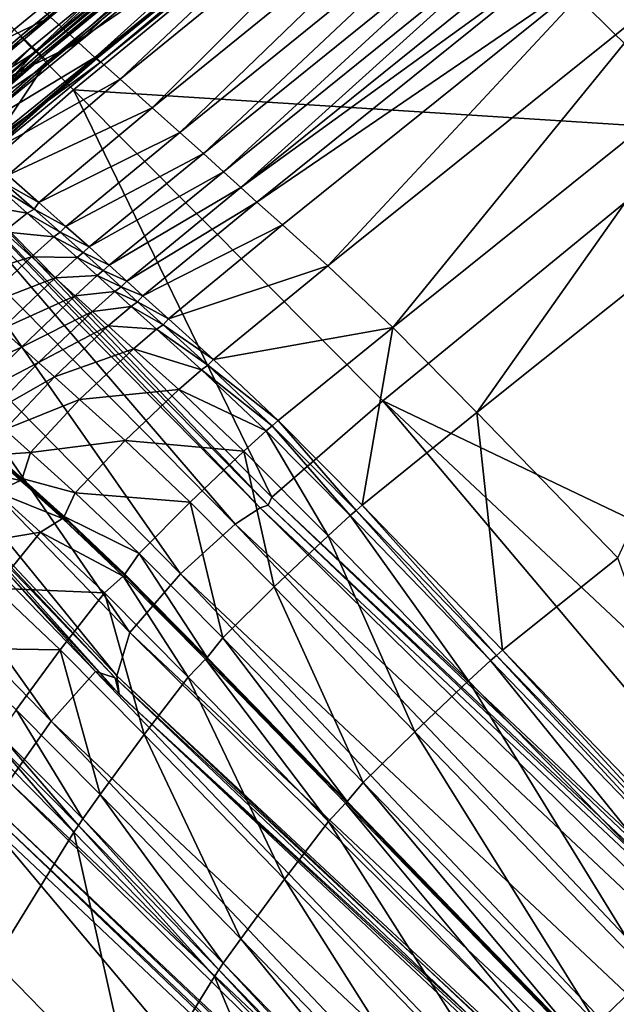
# Model space of a CAD drawing. Header units: millimetres. Extents: x 2387 to 13955, y -4964 to 364.
# Tile 953 of 1056: x 4426 to 4440, y 256 to 279. Entities that reach past the tile are written whole.
import ezdxf

# ---------------------------------------------------------------- set-up
doc = ezdxf.new("R2010")
doc.units = ezdxf.units.MM
doc.header["$MEASUREMENT"] = 0
doc.layers.add('Predefinito', color=7, linetype='Continuous', true_color=0x000000)

# ---------------------------------------------------------------- blocks, each defined once
blk = doc.blocks.new('Blocco 08')
at = {"layer": 'Predefinito'}
for points in [[(-502.887, 3.066, 1225.263), (-510.713, -3.298, 1225.047), (-510.047, -3.892, 1225.781)], [(-510.047, -3.892, 1225.781), (-502.219, 2.449, 1226.002), (-502.887, 3.066, 1225.263)], [(-503.908, 2.707, 790.756), (-511.574, -3.587, 790.599), (-511.912, -3.258, 792.97)], [(-511.054, -4.083, 789.791), (-511.574, -3.587, 790.599), (-503.908, 2.707, 790.756)], [(-503.908, 2.707, 790.756), (-503.455, 2.164, 789.951), (-511.054, -4.083, 789.791)], [(-511.421, -3.744, 788.608), (-503.755, 2.554, 788.802), (-503.696, 2.526, 786.374)], [(-503.755, 2.554, 788.802), (-511.421, -3.744, 788.608), (-511.037, -4.102, 789.554)], [(-503.696, 2.526, 786.374), (-511.384, -3.791, 786.19), (-511.421, -3.744, 788.608)], [(-511.384, -3.791, 786.19), (-503.696, 2.526, 786.374), (-503.481, 2.306, 783.953)], [(-511.037, -4.102, 789.554), (-503.439, 2.148, 789.742), (-503.755, 2.554, 788.802)], [(-502.219, 2.449, 1226.002), (-510.047, -3.892, 1225.781), (-509.662, -4.248, 1225.812)], [(-509.662, -4.248, 1225.812), (-501.857, 2.064, 1226.023), (-502.219, 2.449, 1226.002)], [(-503.481, 2.306, 783.953), (-511.167, -4.011, 783.787), (-511.384, -3.791, 786.19)], [(-510.999, -4.175, 782.874), (-511.167, -4.011, 783.787), (-503.481, 2.306, 783.953)], [(-510.744, -4.377, 789.719), (-511.054, -4.083, 789.791), (-503.455, 2.164, 789.951)], [(-503.439, 2.148, 789.742), (-511.037, -4.102, 789.554), (-510.744, -4.377, 789.719)], [(-503.481, 2.306, 783.953), (-503.328, 2.135, 783.041), (-510.999, -4.175, 782.874)], [(-510.918, -4.252, 782.697), (-510.999, -4.175, 782.874), (-503.328, 2.135, 783.041)], [(-510.96, -4.215, 782.495), (-503.29, 2.097, 782.676), (-503.125, 1.957, 780.85)], [(-503.29, 2.097, 782.676), (-510.96, -4.215, 782.495), (-510.918, -4.252, 782.697)], [(-503.328, 2.135, 783.041), (-503.257, 2.053, 782.871), (-510.918, -4.252, 782.697)], [(-510.918, -4.252, 782.697), (-503.257, 2.053, 782.871), (-503.29, 2.097, 782.676)], [(-503.455, 2.164, 789.951), (-503.191, 1.84, 789.894), (-510.744, -4.377, 789.719)], [(-510.744, -4.377, 789.719), (-503.191, 1.84, 789.894), (-503.439, 2.148, 789.742)], [(-503.125, 1.957, 780.85), (-510.812, -4.368, 780.664), (-510.96, -4.215, 782.495)], [(-510.812, -4.368, 780.664), (-503.125, 1.957, 780.85), (-502.468, 1.321, 775.79)], [(-501.857, 2.064, 1226.023), (-509.662, -4.248, 1225.812), (-509.536, -4.369, 1225.659)], [(-501.808, 2.083, 1226.552), (-501.857, 2.064, 1226.023), (-509.648, -4.264, 1225.834)], [(-509.648, -4.264, 1225.834), (-509.618, -4.277, 1226.361), (-501.808, 2.083, 1226.552)], [(-509.536, -4.369, 1225.659), (-509.648, -4.264, 1225.834), (-501.857, 2.064, 1226.023)], [(-501.808, 2.083, 1226.552), (-509.618, -4.277, 1226.361), (-509.068, -4.762, 1227.254)], [(-509.536, -4.369, 1225.659), (-501.753, 1.929, 1225.855), (-501.857, 2.064, 1226.023)], [(-501.857, 2.064, 1226.023), (-501.753, 1.929, 1225.855), (-509.536, -4.369, 1225.659)], [(-509.068, -4.762, 1227.254), (-501.244, 1.6, 1227.461), (-501.808, 2.083, 1226.552)], [(-501.244, 1.6, 1227.461), (-509.068, -4.762, 1227.254), (-508.31, -5.437, 1228.103)], [(-508.31, -5.437, 1228.103), (-500.478, 0.914, 1228.327), (-501.244, 1.6, 1227.461)], [(-483.553, 1.556, 730.802), (-495.061, -5.979, 730.572), (-502.468, 1.321, 775.79)], [(-502.468, 1.321, 775.79), (-510.167, -5.014, 775.607), (-510.812, -4.368, 780.664)], [(-510.167, -5.014, 775.607), (-502.468, 1.321, 775.79), (-495.061, -5.979, 730.572)], [(-500.478, 0.914, 1228.327), (-508.31, -5.437, 1228.103), (-507.656, -6.021, 1228.492)], [(-507.656, -6.021, 1228.492), (-499.821, 0.323, 1228.724), (-500.478, 0.914, 1228.327)], [(-499.821, 0.323, 1228.724), (-507.656, -6.021, 1228.492), (-507.097, -6.522, 1228.583)], [(-507.097, -6.522, 1228.583), (-499.262, -0.183, 1228.817), (-499.821, 0.323, 1228.724)], [(-499.262, -0.183, 1228.817), (-507.097, -6.522, 1228.583), (-506.626, -6.951, 1228.53)], [(-506.626, -6.951, 1228.53), (-498.79, -0.62, 1228.767), (-499.262, -0.183, 1228.817)], [(-498.79, -0.62, 1228.767), (-506.626, -6.951, 1228.53), (-506.214, -7.325, 1228.523)], [(-506.214, -7.325, 1228.523), (-498.374, -1.002, 1228.765), (-498.79, -0.62, 1228.767)], [(-497.985, -1.348, 1228.986), (-498.374, -1.002, 1228.765), (-506.214, -7.325, 1228.523)], [(-506.214, -7.325, 1228.523), (-505.834, -7.668, 1228.742), (-497.985, -1.348, 1228.986)], [(-497.377, -1.89, 1229.474), (-497.985, -1.348, 1228.986), (-505.834, -7.668, 1228.742)], [(-505.834, -7.668, 1228.742), (-505.234, -8.207, 1229.229), (-497.377, -1.89, 1229.474)], [(-497.377, -1.89, 1229.474), (-505.234, -8.207, 1229.229), (-504.162, -9.173, 1230.025)], [(-504.162, -9.173, 1230.025), (-496.302, -2.86, 1230.273), (-497.377, -1.89, 1229.474)], [(-510.713, -3.298, 1225.047), (-511.459, -2.647, 1223.317), (-514.102, -4.927, 1223.189)], [(-496.302, -2.86, 1230.273), (-504.162, -9.173, 1230.025), (-502.626, -10.63, 1230.882)], [(-502.626, -10.63, 1230.882), (-494.765, -4.325, 1231.135), (-496.302, -2.86, 1230.273)], [(-514.102, -4.927, 1223.189), (-513.387, -5.543, 1224.886), (-510.713, -3.298, 1225.047)], [(-510.047, -3.892, 1225.781), (-510.713, -3.298, 1225.047), (-513.387, -5.543, 1224.886)], [(-511.574, -3.587, 790.599), (-511.054, -4.083, 789.791), (-513.621, -6.306, 789.785)], [(-513.977, -6.039, 786.12), (-514.006, -5.986, 788.497), (-511.421, -3.744, 788.608)], [(-511.037, -4.102, 789.554), (-511.421, -3.744, 788.608), (-514.006, -5.986, 788.497)], [(-511.421, -3.744, 788.608), (-511.384, -3.791, 786.19), (-513.977, -6.039, 786.12)], [(-513.756, -6.262, 783.763), (-513.977, -6.039, 786.12), (-511.384, -3.791, 786.19)], [(-511.384, -3.791, 786.19), (-511.167, -4.011, 783.787), (-513.756, -6.262, 783.763)], [(-513.387, -5.543, 1224.886), (-512.747, -6.1, 1225.61), (-510.047, -3.892, 1225.781)], [(-509.662, -4.248, 1225.812), (-510.047, -3.892, 1225.781), (-512.747, -6.1, 1225.61)], [(-514.006, -5.986, 788.497), (-513.595, -6.333, 789.461), (-511.037, -4.102, 789.554)], [(-513.58, -6.427, 782.852), (-513.756, -6.262, 783.763), (-511.167, -4.011, 783.787)], [(-513.288, -6.599, 789.672), (-513.621, -6.306, 789.785), (-511.054, -4.083, 789.791)], [(-510.744, -4.377, 789.719), (-511.037, -4.102, 789.554), (-513.595, -6.333, 789.461)], [(-511.167, -4.011, 783.787), (-510.999, -4.175, 782.874), (-513.58, -6.427, 782.852)], [(-513.492, -6.506, 782.652), (-513.58, -6.427, 782.852), (-510.999, -4.175, 782.874)], [(-510.999, -4.175, 782.874), (-510.918, -4.252, 782.697), (-513.492, -6.506, 782.652)], [(-511.054, -4.083, 789.791), (-510.744, -4.377, 789.719), (-513.288, -6.599, 789.672)], [(-513.595, -6.333, 789.461), (-513.288, -6.599, 789.672), (-510.744, -4.377, 789.719)], [(-510.918, -4.252, 782.697), (-510.96, -4.215, 782.495), (-513.536, -6.472, 782.428)], [(-513.394, -6.629, 780.587), (-513.536, -6.472, 782.428), (-510.96, -4.215, 782.495)], [(-513.536, -6.472, 782.428), (-513.492, -6.506, 782.652), (-510.918, -4.252, 782.697)], [(-510.96, -4.215, 782.495), (-510.812, -4.368, 780.664), (-513.394, -6.629, 780.587)], [(-512.753, -7.279, 775.543), (-513.394, -6.629, 780.587), (-510.812, -4.368, 780.664)], [(-510.812, -4.368, 780.664), (-510.167, -5.014, 775.607), (-512.753, -7.279, 775.543)], [(-512.747, -6.1, 1225.61), (-512.363, -6.435, 1225.68), (-509.662, -4.248, 1225.812)], [(-509.536, -4.369, 1225.659), (-509.662, -4.248, 1225.812), (-512.363, -6.435, 1225.68)], [(-512.363, -6.435, 1225.68), (-512.22, -6.565, 1225.575), (-509.536, -4.369, 1225.659)], [(-509.618, -4.277, 1226.361), (-509.648, -4.264, 1225.834), (-512.306, -6.501, 1225.768)], [(-512.22, -6.565, 1225.575), (-512.306, -6.501, 1225.768), (-509.648, -4.264, 1225.834)], [(-512.306, -6.501, 1225.768), (-512.259, -6.552, 1226.28), (-509.618, -4.277, 1226.361)], [(-509.068, -4.762, 1227.254), (-509.618, -4.277, 1226.361), (-512.259, -6.552, 1226.28)], [(-509.648, -4.264, 1225.834), (-509.536, -4.369, 1225.659), (-512.22, -6.565, 1225.575)], [(-494.765, -4.325, 1231.135), (-502.626, -10.63, 1230.882), (-500.636, -12.641, 1231.557)], [(-500.636, -12.641, 1231.557), (-492.767, -6.348, 1231.814), (-494.765, -4.325, 1231.135)], [(-512.259, -6.552, 1226.28), (-511.719, -7.031, 1227.129), (-509.068, -4.762, 1227.254)], [(-508.31, -5.437, 1228.103), (-509.068, -4.762, 1227.254), (-511.719, -7.031, 1227.129)], [(-505.481, -14.644, 730.316), (-512.753, -7.279, 775.543), (-510.167, -5.014, 775.607)], [(-495.061, -5.979, 730.572), (-502.859, -12.363, 730.369), (-510.167, -5.014, 775.607)], [(-510.167, -5.014, 775.607), (-502.859, -12.363, 730.369), (-505.481, -14.644, 730.316)], [(-511.719, -7.031, 1227.129), (-510.984, -7.68, 1227.932), (-508.31, -5.437, 1228.103)], [(-507.656, -6.021, 1228.492), (-508.31, -5.437, 1228.103), (-510.984, -7.68, 1227.932)], [(-510.984, -7.68, 1227.932), (-510.349, -8.242, 1228.302), (-507.656, -6.021, 1228.492)], [(-507.097, -6.522, 1228.583), (-507.656, -6.021, 1228.492), (-510.349, -8.242, 1228.302)], [(-502.859, -12.363, 730.369), (-495.061, -5.979, 730.572), (-473.085, -26.593, 608.251)], [(-492.767, -6.348, 1231.814), (-500.636, -12.641, 1231.557), (-497.312, -16.076, 1232.118)], [(-510.349, -8.242, 1228.302), (-509.802, -8.728, 1228.386), (-507.097, -6.522, 1228.583)], [(-506.626, -6.951, 1228.53), (-507.097, -6.522, 1228.583), (-509.802, -8.728, 1228.386)], [(-509.802, -8.728, 1228.386), (-509.33, -9.154, 1228.333), (-506.626, -6.951, 1228.53)], [(-506.214, -7.325, 1228.523), (-506.626, -6.951, 1228.53), (-509.33, -9.154, 1228.333)], [(-511.1, -7.832, 1227.861), (-511.82, -7.201, 1227.087), (-512, -7.279, 1227.123)], [(-510.984, -7.68, 1227.932), (-511.719, -7.031, 1227.129), (-511.82, -7.201, 1227.087)], [(-511.82, -7.201, 1227.087), (-511.1, -7.832, 1227.861), (-510.984, -7.68, 1227.932)], [(-505.567, -14.828, 730.326), (-512.836, -7.462, 775.539), (-512.753, -7.279, 775.543)], [(-512.753, -7.279, 775.543), (-505.481, -14.644, 730.316), (-505.567, -14.828, 730.326)], [(-511.265, -7.928, 1227.926), (-512, -7.279, 1227.123), (-512.575, -7.698, 1227.167)], [(-512, -7.279, 1227.123), (-511.265, -7.928, 1227.926), (-511.1, -7.832, 1227.861)], [(-509.33, -9.154, 1228.333), (-508.912, -9.535, 1228.326), (-506.214, -7.325, 1228.523)], [(-505.834, -7.668, 1228.742), (-506.214, -7.325, 1228.523), (-508.912, -9.535, 1228.326)], [(-506.353, -15.281, 730.272), (-513.615, -7.91, 775.52), (-513.028, -7.522, 775.534)], [(-505.76, -14.889, 730.307), (-513.028, -7.522, 775.534), (-512.836, -7.462, 775.539)], [(-513.028, -7.522, 775.534), (-505.76, -14.889, 730.307), (-506.353, -15.281, 730.272)], [(-512.836, -7.462, 775.539), (-505.567, -14.828, 730.326), (-505.76, -14.889, 730.307)], [(-508.912, -9.535, 1228.326), (-508.527, -9.885, 1228.548), (-505.834, -7.668, 1228.742)], [(-505.234, -8.207, 1229.229), (-505.834, -7.668, 1228.742), (-508.527, -9.885, 1228.548)], [(-507.642, -16.455, 730.23), (-514.886, -9.076, 775.487), (-513.615, -7.91, 775.52)], [(-513.615, -7.91, 775.52), (-506.353, -15.281, 730.272), (-507.642, -16.455, 730.23)], [(-512.575, -7.698, 1227.167), (-511.818, -8.372, 1228.014), (-511.265, -7.928, 1227.926)], [(-510.48, -8.378, 1228.215), (-511.1, -7.832, 1227.861), (-511.265, -7.928, 1227.926)], [(-510.349, -8.242, 1228.302), (-510.984, -7.68, 1227.932), (-511.1, -7.832, 1227.861)], [(-511.1, -7.832, 1227.861), (-510.48, -8.378, 1228.215), (-510.349, -8.242, 1228.302)], [(-510.631, -8.49, 1228.294), (-511.265, -7.928, 1227.926), (-511.818, -8.372, 1228.014)], [(-511.265, -7.928, 1227.926), (-510.631, -8.49, 1228.294), (-510.48, -8.378, 1228.215)], [(-511.162, -8.957, 1228.403), (-511.818, -8.372, 1228.014), (-513.096, -9.571, 1228.015)], [(-511.818, -8.372, 1228.014), (-511.162, -8.957, 1228.403), (-510.631, -8.49, 1228.294)], [(-509.802, -8.728, 1228.386), (-510.349, -8.242, 1228.302), (-510.48, -8.378, 1228.215)], [(-508.527, -9.885, 1228.548), (-507.927, -10.427, 1229.034), (-505.234, -8.207, 1229.229)], [(-504.162, -9.173, 1230.025), (-505.234, -8.207, 1229.229), (-507.927, -10.427, 1229.034)], [(-510.083, -8.977, 1228.378), (-510.631, -8.49, 1228.294), (-511.162, -8.957, 1228.403)], [(-509.941, -8.856, 1228.294), (-510.48, -8.378, 1228.215), (-510.631, -8.49, 1228.294)], [(-510.631, -8.49, 1228.294), (-510.083, -8.977, 1228.378), (-509.941, -8.856, 1228.294)], [(-510.48, -8.378, 1228.215), (-509.941, -8.856, 1228.294), (-509.802, -8.728, 1228.386)], [(-509.33, -9.154, 1228.333), (-509.802, -8.728, 1228.386), (-509.941, -8.856, 1228.294)], [(-513.096, -9.571, 1228.015), (-512.434, -10.164, 1228.411), (-511.162, -8.957, 1228.403)], [(-510.602, -9.459, 1228.493), (-511.162, -8.957, 1228.403), (-512.434, -10.164, 1228.411)], [(-511.162, -8.957, 1228.403), (-510.602, -9.459, 1228.493), (-510.083, -8.977, 1228.378)], [(-509.611, -9.403, 1228.326), (-510.083, -8.977, 1228.378), (-510.602, -9.459, 1228.493)], [(-509.468, -9.283, 1228.242), (-509.941, -8.856, 1228.294), (-510.083, -8.977, 1228.378)], [(-510.083, -8.977, 1228.378), (-509.611, -9.403, 1228.326), (-509.468, -9.283, 1228.242)], [(-509.941, -8.856, 1228.294), (-509.468, -9.283, 1228.242), (-509.33, -9.154, 1228.333)], [(-508.836, -17.839, 730.242), (-515.994, -10.452, 775.456), (-514.886, -9.076, 775.487)], [(-514.886, -9.076, 775.487), (-507.642, -16.455, 730.23), (-508.836, -17.839, 730.242)], [(-509.044, -9.669, 1228.238), (-509.468, -9.283, 1228.242), (-509.611, -9.403, 1228.326)], [(-508.912, -9.535, 1228.326), (-509.33, -9.154, 1228.333), (-509.468, -9.283, 1228.242)], [(-509.468, -9.283, 1228.242), (-509.044, -9.669, 1228.238), (-508.912, -9.535, 1228.326)], [(-507.927, -10.427, 1229.034), (-506.862, -11.384, 1229.827), (-504.162, -9.173, 1230.025)], [(-502.626, -10.63, 1230.882), (-504.162, -9.173, 1230.025), (-506.862, -11.384, 1229.827)], [(-512.434, -10.164, 1228.411), (-511.869, -10.672, 1228.502), (-510.602, -9.459, 1228.493)], [(-510.131, -9.883, 1228.442), (-510.602, -9.459, 1228.493), (-511.869, -10.672, 1228.502)], [(-510.602, -9.459, 1228.493), (-510.131, -9.883, 1228.442), (-509.611, -9.403, 1228.326)], [(-509.193, -9.783, 1228.319), (-509.611, -9.403, 1228.326), (-510.131, -9.883, 1228.442)], [(-509.611, -9.403, 1228.326), (-509.193, -9.783, 1228.319), (-509.044, -9.669, 1228.238)], [(-508.527, -9.885, 1228.548), (-508.912, -9.535, 1228.326), (-509.044, -9.669, 1228.238)], [(-508.655, -10.025, 1228.46), (-509.044, -9.669, 1228.238), (-509.193, -9.783, 1228.319)], [(-509.044, -9.669, 1228.238), (-508.655, -10.025, 1228.46), (-508.527, -9.885, 1228.548)], [(-511.869, -10.672, 1228.502), (-511.399, -11.094, 1228.45), (-510.131, -9.883, 1228.442)], [(-509.722, -10.253, 1228.433), (-510.131, -9.883, 1228.442), (-511.399, -11.094, 1228.45)], [(-510.131, -9.883, 1228.442), (-509.722, -10.253, 1228.433), (-509.193, -9.783, 1228.319)], [(-508.809, -10.132, 1228.539), (-509.193, -9.783, 1228.319), (-509.722, -10.253, 1228.433)], [(-509.193, -9.783, 1228.319), (-508.809, -10.132, 1228.539), (-508.655, -10.025, 1228.46)], [(-507.927, -10.427, 1229.034), (-508.527, -9.885, 1228.548), (-508.655, -10.025, 1228.46)], [(-509.722, -10.253, 1228.433), (-509.346, -10.593, 1228.65), (-508.809, -10.132, 1228.539)], [(-508.209, -10.674, 1229.025), (-508.809, -10.132, 1228.539), (-509.346, -10.593, 1228.65)], [(-508.053, -10.569, 1228.947), (-508.655, -10.025, 1228.46), (-508.809, -10.132, 1228.539)], [(-508.809, -10.132, 1228.539), (-508.209, -10.674, 1229.025), (-508.053, -10.569, 1228.947)], [(-508.655, -10.025, 1228.46), (-508.053, -10.569, 1228.947), (-507.927, -10.427, 1229.034)], [(-509.147, -18.861, 730.378), (-516.094, -11.474, 775.45), (-515.994, -10.452, 775.456)], [(-515.994, -10.452, 775.456), (-508.836, -17.839, 730.242), (-509.147, -18.861, 730.378)], [(-511.399, -11.094, 1228.45), (-510.993, -11.46, 1228.441), (-509.722, -10.253, 1228.433)], [(-509.346, -10.593, 1228.65), (-509.722, -10.253, 1228.433), (-510.993, -11.46, 1228.441)], [(-506.862, -11.384, 1229.827), (-507.927, -10.427, 1229.034), (-508.053, -10.569, 1228.947)], [(-511.399, -11.094, 1228.45), (-511.869, -10.672, 1228.502), (-513.087, -11.878, 1228.157)], [(-510.993, -11.46, 1228.441), (-510.621, -11.795, 1228.656), (-509.346, -10.593, 1228.65)], [(-508.749, -11.131, 1229.136), (-509.346, -10.593, 1228.65), (-510.621, -11.795, 1228.656)], [(-509.346, -10.593, 1228.65), (-508.749, -11.131, 1229.136), (-508.209, -10.674, 1229.025)], [(-507.144, -11.631, 1229.818), (-508.209, -10.674, 1229.025), (-508.749, -11.131, 1229.136)], [(-506.992, -11.52, 1229.74), (-508.053, -10.569, 1228.947), (-508.209, -10.674, 1229.025)], [(-508.209, -10.674, 1229.025), (-507.144, -11.631, 1229.818), (-506.992, -11.52, 1229.74)], [(-508.053, -10.569, 1228.947), (-506.992, -11.52, 1229.74), (-506.862, -11.384, 1229.827)], [(-506.862, -11.384, 1229.827), (-505.336, -12.828, 1230.68), (-502.626, -10.63, 1230.882)], [(-502.626, -10.63, 1230.882), (-505.336, -12.828, 1230.68), (-503.352, -14.831, 1231.35)], [(-503.352, -14.831, 1231.35), (-500.636, -12.641, 1231.557), (-502.626, -10.63, 1230.882)], [(-513.087, -11.878, 1228.157), (-512.613, -12.304, 1228.101), (-511.399, -11.094, 1228.45)], [(-510.993, -11.46, 1228.441), (-511.399, -11.094, 1228.45), (-512.613, -12.304, 1228.101)], [(-510.621, -11.795, 1228.656), (-510.026, -12.331, 1229.142), (-508.749, -11.131, 1229.136)], [(-507.677, -12.096, 1229.931), (-508.749, -11.131, 1229.136), (-510.026, -12.331, 1229.142)], [(-508.749, -11.131, 1229.136), (-507.677, -12.096, 1229.931), (-507.144, -11.631, 1229.818)], [(-510.697, -19.93, 730.133), (-517.889, -12.53, 775.4), (-516.794, -11.372, 775.434)], [(-516.794, -11.372, 775.434), (-509.65, -18.763, 730.217), (-510.697, -19.93, 730.133)], [(-509.65, -18.763, 730.217), (-516.794, -11.372, 775.434), (-516.132, -11.519, 775.448)], [(-505.336, -12.828, 1230.68), (-506.862, -11.384, 1229.827), (-506.992, -11.52, 1229.74)], [(-516.132, -11.519, 775.448), (-509.187, -18.906, 730.378), (-509.65, -18.763, 730.217)], [(-509.187, -18.906, 730.378), (-516.132, -11.519, 775.448), (-515.901, -11.908, 775.451)], [(-516.094, -11.474, 775.45), (-509.147, -18.861, 730.378), (-509.092, -19.293, 730.476)], [(-509.092, -19.293, 730.476), (-515.901, -11.908, 775.451), (-516.094, -11.474, 775.45)], [(-512.613, -12.304, 1228.101), (-512.184, -12.688, 1228.096), (-510.993, -11.46, 1228.441)], [(-510.621, -11.795, 1228.656), (-510.993, -11.46, 1228.441), (-512.184, -12.688, 1228.096)], [(-505.617, -13.075, 1230.673), (-507.144, -11.631, 1229.818), (-507.677, -12.096, 1229.931)], [(-505.472, -12.957, 1230.59), (-506.992, -11.52, 1229.74), (-507.144, -11.631, 1229.818)], [(-507.144, -11.631, 1229.818), (-505.617, -13.075, 1230.673), (-505.472, -12.957, 1230.59)], [(-506.992, -11.52, 1229.74), (-505.472, -12.957, 1230.59), (-505.336, -12.828, 1230.68)], [(-512.184, -12.688, 1228.096), (-511.789, -13.043, 1228.321), (-510.621, -11.795, 1228.656)], [(-510.026, -12.331, 1229.142), (-510.621, -11.795, 1228.656), (-511.789, -13.043, 1228.321)], [(-515.901, -11.908, 775.451), (-509.092, -19.293, 730.476), (-509.187, -18.906, 730.378)], [(-510.026, -12.331, 1229.142), (-508.951, -13.299, 1229.937), (-507.677, -12.096, 1229.931)], [(-506.141, -13.55, 1230.788), (-507.677, -12.096, 1229.931), (-508.951, -13.299, 1229.937)], [(-507.677, -12.096, 1229.931), (-506.141, -13.55, 1230.788), (-505.617, -13.075, 1230.673)], [(-511.789, -13.043, 1228.321), (-511.186, -13.585, 1228.808), (-510.026, -12.331, 1229.142)], [(-508.951, -13.299, 1229.937), (-510.026, -12.331, 1229.142), (-511.186, -13.585, 1228.808)], [(-517.889, -12.53, 775.4), (-510.697, -19.93, 730.133), (-511.695, -21.356, 730.107)], [(-483.546, -35.263, 608.005), (-505.481, -14.644, 730.316), (-502.859, -12.363, 730.369)], [(-473.085, -26.593, 608.251), (-480.91, -32.973, 608.049), (-502.859, -12.363, 730.369)], [(-502.859, -12.363, 730.369), (-480.91, -32.973, 608.049), (-483.546, -35.263, 608.005)], [(-500.636, -12.641, 1231.557), (-503.352, -14.831, 1231.35), (-500.032, -18.256, 1231.912)], [(-500.032, -18.256, 1231.912), (-497.312, -16.076, 1232.118), (-500.636, -12.641, 1231.557)], [(-505.472, -12.957, 1230.59), (-505.617, -13.075, 1230.673), (-503.633, -15.077, 1231.343)], [(-505.336, -12.828, 1230.68), (-505.472, -12.957, 1230.59), (-503.49, -14.956, 1231.26)], [(-503.633, -15.077, 1231.343), (-503.49, -14.956, 1231.26), (-505.472, -12.957, 1230.59)], [(-503.49, -14.956, 1231.26), (-503.352, -14.831, 1231.35), (-505.336, -12.828, 1230.68)], [(-511.186, -13.585, 1228.808), (-511.789, -13.043, 1228.321), (-512.008, -13.637, 1227.401)], [(-505.617, -13.075, 1230.673), (-506.141, -13.55, 1230.788), (-504.154, -15.557, 1231.459)], [(-504.154, -15.557, 1231.459), (-503.633, -15.077, 1231.343), (-505.617, -13.075, 1230.673)], [(-511.186, -13.585, 1228.808), (-510.132, -14.534, 1229.597), (-508.951, -13.299, 1229.937)], [(-507.413, -14.756, 1230.793), (-508.951, -13.299, 1229.937), (-510.132, -14.534, 1229.597)], [(-508.951, -13.299, 1229.937), (-507.413, -14.756, 1230.793), (-506.141, -13.55, 1230.788)], [(-511.42, -14.247, 1227.899), (-512.048, -13.683, 1227.399), (-512.607, -13.975, 1228.294)], [(-512.048, -13.683, 1227.399), (-511.42, -14.247, 1227.899), (-511.244, -14.362, 1227.303)], [(-511.244, -14.362, 1227.303), (-511.89, -13.782, 1226.795), (-512.048, -13.683, 1227.399)], [(-512.008, -13.637, 1227.401), (-511.379, -14.202, 1227.901), (-511.186, -13.585, 1228.808)], [(-511.379, -14.202, 1227.901), (-512.008, -13.637, 1227.401), (-511.89, -13.782, 1226.795)], [(-510.132, -14.534, 1229.597), (-511.186, -13.585, 1228.808), (-511.379, -14.202, 1227.901)], [(-506.141, -13.55, 1230.788), (-507.413, -14.756, 1230.793), (-505.424, -16.763, 1231.465)], [(-505.424, -16.763, 1231.465), (-504.154, -15.557, 1231.459), (-506.141, -13.55, 1230.788)], [(-511.89, -13.782, 1226.795), (-511.244, -14.362, 1227.303), (-511.379, -14.202, 1227.901)], [(-512.607, -13.975, 1228.294), (-512.004, -14.516, 1228.784), (-511.42, -14.247, 1227.899)], [(-510.425, -15.143, 1228.669), (-511.42, -14.247, 1227.899), (-512.004, -14.516, 1228.784)], [(-511.42, -14.247, 1227.899), (-510.425, -15.143, 1228.669), (-510.29, -15.223, 1228.06)], [(-510.29, -15.223, 1228.06), (-511.244, -14.362, 1227.303), (-511.42, -14.247, 1227.899)], [(-511.379, -14.202, 1227.901), (-510.386, -15.098, 1228.669), (-510.132, -14.534, 1229.597)], [(-510.386, -15.098, 1228.669), (-511.379, -14.202, 1227.901), (-511.244, -14.362, 1227.303)], [(-511.244, -14.362, 1227.303), (-510.29, -15.223, 1228.06), (-510.386, -15.098, 1228.669)], [(-510.95, -15.465, 1229.573), (-512.004, -14.516, 1228.784), (-513.097, -15.828, 1229.048)], [(-512.004, -14.516, 1228.784), (-510.95, -15.465, 1229.573), (-510.425, -15.143, 1228.669)], [(-508.62, -15.969, 1230.444), (-510.132, -14.534, 1229.597), (-510.386, -15.098, 1228.669)], [(-510.132, -14.534, 1229.597), (-508.62, -15.969, 1230.444), (-507.413, -14.756, 1230.793)], [(-483.633, -35.447, 608.02), (-505.567, -14.828, 730.326), (-505.481, -14.644, 730.316)], [(-505.481, -14.644, 730.316), (-483.546, -35.263, 608.005), (-483.633, -35.447, 608.02)], [(-507.413, -14.756, 1230.793), (-508.62, -15.969, 1230.444), (-506.643, -17.963, 1231.114)], [(-506.643, -17.963, 1231.114), (-505.424, -16.763, 1231.465), (-507.413, -14.756, 1230.793)], [(-484.422, -35.904, 607.956), (-506.353, -15.281, 730.272), (-505.76, -14.889, 730.307)], [(-483.826, -35.509, 607.998), (-505.76, -14.889, 730.307), (-505.567, -14.828, 730.326)], [(-505.76, -14.889, 730.307), (-483.826, -35.509, 607.998), (-484.422, -35.904, 607.956)], [(-505.567, -14.828, 730.326), (-483.633, -35.447, 608.02), (-483.826, -35.509, 607.998)], [(-503.352, -14.831, 1231.35), (-503.49, -14.956, 1231.26), (-500.172, -18.381, 1231.821)], [(-500.172, -18.381, 1231.821), (-500.032, -18.256, 1231.912), (-503.352, -14.831, 1231.35)], [(-510.386, -15.098, 1228.669), (-508.953, -16.461, 1229.492), (-508.62, -15.969, 1230.444)], [(-508.953, -16.461, 1229.492), (-510.386, -15.098, 1228.669), (-510.29, -15.223, 1228.06)], [(-503.633, -15.077, 1231.343), (-504.154, -15.557, 1231.459), (-500.834, -18.983, 1232.018)], [(-503.49, -14.956, 1231.26), (-503.633, -15.077, 1231.343), (-500.314, -18.502, 1231.905)], [(-500.834, -18.983, 1232.018), (-500.314, -18.502, 1231.905), (-503.633, -15.077, 1231.343)], [(-500.314, -18.502, 1231.905), (-500.172, -18.381, 1231.821), (-503.49, -14.956, 1231.26)], [(-508.992, -16.506, 1229.492), (-510.425, -15.143, 1228.669), (-510.95, -15.465, 1229.573)], [(-510.425, -15.143, 1228.669), (-508.992, -16.506, 1229.492), (-508.91, -16.539, 1228.864)], [(-508.91, -16.539, 1228.864), (-510.29, -15.223, 1228.06), (-510.425, -15.143, 1228.669)], [(-510.29, -15.223, 1228.06), (-508.91, -16.539, 1228.864), (-508.953, -16.461, 1229.492)], [(-485.719, -37.084, 607.912), (-507.642, -16.455, 730.23), (-506.353, -15.281, 730.272)], [(-506.353, -15.281, 730.272), (-484.422, -35.904, 607.956), (-485.719, -37.084, 607.912)], [(-513.097, -15.828, 1229.048), (-512.024, -16.793, 1229.842), (-510.95, -15.465, 1229.573)], [(-509.439, -16.898, 1230.42), (-510.95, -15.465, 1229.573), (-512.024, -16.793, 1229.842)], [(-510.95, -15.465, 1229.573), (-509.439, -16.898, 1230.42), (-508.992, -16.506, 1229.492)], [(-504.154, -15.557, 1231.459), (-505.424, -16.763, 1231.465), (-502.105, -20.186, 1232.022)], [(-502.105, -20.186, 1232.022), (-500.834, -18.983, 1232.018), (-504.154, -15.557, 1231.459)], [(-508.62, -15.969, 1230.444), (-508.953, -16.461, 1229.492), (-507.007, -18.426, 1230.152)], [(-507.007, -18.426, 1230.152), (-506.643, -17.963, 1231.114), (-508.62, -15.969, 1230.444)], [(-497.312, -16.076, 1232.118), (-500.032, -18.256, 1231.912), (-494.502, -23.979, 1232.439)], [(-508.992, -16.506, 1229.492), (-509.439, -16.898, 1230.42), (-507.462, -18.892, 1231.086)], [(-508.91, -16.539, 1228.864), (-508.992, -16.506, 1229.492), (-507.047, -18.471, 1230.15)], [(-507.462, -18.892, 1231.086), (-507.047, -18.471, 1230.15), (-508.992, -16.506, 1229.492)], [(-506.985, -18.485, 1229.518), (-507.007, -18.426, 1230.152), (-508.953, -16.461, 1229.492)], [(-508.953, -16.461, 1229.492), (-508.91, -16.539, 1228.864), (-506.985, -18.485, 1229.518)], [(-486.86, -38.474, 607.947), (-508.836, -17.839, 730.242), (-507.642, -16.455, 730.23)], [(-507.642, -16.455, 730.23), (-485.719, -37.084, 607.912), (-486.86, -38.474, 607.947)], [(-507.047, -18.471, 1230.15), (-506.985, -18.485, 1229.518), (-508.91, -16.539, 1228.864)], [(-510.487, -18.249, 1230.698), (-512.024, -16.793, 1229.842), (-513.054, -18.212, 1229.767)], [(-512.024, -16.793, 1229.842), (-510.487, -18.249, 1230.698), (-509.439, -16.898, 1230.42)], [(-509.439, -16.898, 1230.42), (-510.487, -18.249, 1230.698), (-508.5, -20.251, 1231.368)], [(-508.5, -20.251, 1231.368), (-507.462, -18.892, 1231.086), (-509.439, -16.898, 1230.42)], [(-505.424, -16.763, 1231.465), (-506.643, -17.963, 1231.114), (-503.329, -21.379, 1231.67)], [(-503.329, -21.379, 1231.67), (-502.105, -20.186, 1232.022), (-505.424, -16.763, 1231.465)], [(-486.99, -39.495, 608.139), (-509.147, -18.861, 730.378), (-508.836, -17.839, 730.242)], [(-508.836, -17.839, 730.242), (-486.86, -38.474, 607.947), (-486.99, -39.495, 608.139)], [(-506.643, -17.963, 1231.114), (-507.007, -18.426, 1230.152), (-503.704, -21.829, 1230.71)], [(-503.704, -21.829, 1230.71), (-503.329, -21.379, 1231.67), (-506.643, -17.963, 1231.114)], [(-513.054, -18.212, 1229.767), (-511.522, -19.663, 1230.622), (-510.487, -18.249, 1230.698)], [(-510.487, -18.249, 1230.698), (-511.522, -19.663, 1230.622), (-509.537, -21.663, 1231.29)], [(-509.537, -21.663, 1231.29), (-508.5, -20.251, 1231.368), (-510.487, -18.249, 1230.698)], [(-500.172, -18.381, 1231.821), (-500.314, -18.502, 1231.905), (-494.784, -24.224, 1232.431)], [(-500.032, -18.256, 1231.912), (-500.172, -18.381, 1231.821), (-494.643, -24.101, 1232.347)], [(-494.784, -24.224, 1232.431), (-494.643, -24.101, 1232.347), (-500.172, -18.381, 1231.821)], [(-494.643, -24.101, 1232.347), (-494.502, -23.979, 1232.439), (-500.032, -18.256, 1231.912)], [(-507.047, -18.471, 1230.15), (-507.462, -18.892, 1231.086), (-504.147, -22.307, 1231.645)], [(-504.147, -22.307, 1231.645), (-503.744, -21.874, 1230.708), (-507.047, -18.471, 1230.15)], [(-506.985, -18.485, 1229.518), (-507.047, -18.471, 1230.15), (-503.744, -21.874, 1230.708)], [(-507.007, -18.426, 1230.152), (-506.985, -18.485, 1229.518), (-503.691, -21.879, 1230.076)], [(-503.691, -21.879, 1230.076), (-503.704, -21.829, 1230.71), (-507.007, -18.426, 1230.152)], [(-503.744, -21.874, 1230.708), (-503.691, -21.879, 1230.076), (-506.985, -18.485, 1229.518)], [(-500.314, -18.502, 1231.905), (-500.834, -18.983, 1232.018), (-495.301, -24.706, 1232.545)], [(-495.301, -24.706, 1232.545), (-494.784, -24.224, 1232.431), (-500.314, -18.502, 1231.905)], [(-488.804, -40.578, 607.83), (-510.697, -19.93, 730.133), (-509.65, -18.763, 730.217)], [(-509.65, -18.763, 730.217), (-487.682, -39.403, 607.925), (-488.804, -40.578, 607.83)], [(-487.682, -39.403, 607.925), (-509.65, -18.763, 730.217), (-509.187, -18.906, 730.378)], [(-509.187, -18.906, 730.378), (-487.029, -39.54, 608.139), (-487.682, -39.403, 607.925)], [(-487.029, -39.54, 608.139), (-509.187, -18.906, 730.378), (-509.092, -19.293, 730.476)], [(-509.147, -18.861, 730.378), (-486.99, -39.495, 608.139), (-486.81, -39.925, 608.274)], [(-486.81, -39.925, 608.274), (-509.092, -19.293, 730.476), (-509.147, -18.861, 730.378)], [(-507.462, -18.892, 1231.086), (-508.5, -20.251, 1231.368), (-505.181, -23.669, 1231.926)], [(-505.181, -23.669, 1231.926), (-504.147, -22.307, 1231.645), (-507.462, -18.892, 1231.086)], [(-500.834, -18.983, 1232.018), (-502.105, -20.186, 1232.022), (-496.573, -25.905, 1232.55)], [(-496.573, -25.905, 1232.55), (-495.301, -24.706, 1232.545), (-500.834, -18.983, 1232.018)], [(-509.092, -19.293, 730.476), (-486.81, -39.925, 608.274), (-487.029, -39.54, 608.139)], [(-511.522, -19.663, 1230.622), (-511.928, -20.244, 1230.479), (-509.947, -22.241, 1231.146)], [(-509.947, -22.241, 1231.146), (-509.537, -21.663, 1231.29), (-511.522, -19.663, 1230.622)], [(-489.816, -42.011, 607.813), (-511.695, -21.356, 730.107), (-510.697, -19.93, 730.133)], [(-510.697, -19.93, 730.133), (-488.804, -40.578, 607.83), (-489.816, -42.011, 607.813)], [(-502.105, -20.186, 1232.022), (-503.329, -21.379, 1231.67), (-497.803, -27.087, 1232.197)], [(-497.803, -27.087, 1232.197), (-496.573, -25.905, 1232.55), (-502.105, -20.186, 1232.022)], [(-512.027, -20.405, 1230.388), (-512.139, -20.558, 1230.472), (-510.159, -22.555, 1231.139)], [(-511.928, -20.244, 1230.479), (-512.027, -20.405, 1230.388), (-510.05, -22.399, 1231.054)], [(-510.159, -22.555, 1231.139), (-510.05, -22.399, 1231.054), (-512.027, -20.405, 1230.388)], [(-510.05, -22.399, 1231.054), (-509.947, -22.241, 1231.146), (-511.928, -20.244, 1230.479)], [(-508.5, -20.251, 1231.368), (-509.537, -21.663, 1231.29), (-506.217, -25.079, 1231.849)], [(-506.217, -25.079, 1231.849), (-505.181, -23.669, 1231.926), (-508.5, -20.251, 1231.368)], [(-512.045, -25.608, 1231.205), (-510.159, -22.555, 1231.139), (-512.139, -20.558, 1230.472)], [(-490.134, -42.651, 607.831), (-512.007, -21.994, 730.114), (-511.695, -21.356, 730.107)], [(-511.695, -21.356, 730.107), (-489.816, -42.011, 607.813), (-490.134, -42.651, 607.831)], [(-503.329, -21.379, 1231.67), (-503.704, -21.829, 1230.71), (-498.198, -27.513, 1231.236)], [(-498.198, -27.513, 1231.236), (-497.803, -27.087, 1232.197), (-503.329, -21.379, 1231.67)], [(-509.537, -21.663, 1231.29), (-509.947, -22.241, 1231.146), (-506.629, -25.655, 1231.703)], [(-506.629, -25.655, 1231.703), (-506.217, -25.079, 1231.849), (-509.537, -21.663, 1231.29)], [(-498.197, -27.549, 1230.604), (-498.198, -27.513, 1231.236), (-503.704, -21.829, 1230.71)], [(-503.704, -21.829, 1230.71), (-503.691, -21.879, 1230.076), (-498.197, -27.549, 1230.604)], [(-490.172, -42.85, 607.848), (-512.043, -22.193, 730.125), (-512.007, -21.994, 730.114)], [(-512.007, -21.994, 730.114), (-490.134, -42.651, 607.831), (-490.172, -42.85, 607.848)], [(-503.744, -21.874, 1230.708), (-504.147, -22.307, 1231.645), (-498.621, -28.012, 1232.172)], [(-503.691, -21.879, 1230.076), (-503.744, -21.874, 1230.708), (-498.238, -27.558, 1231.236)], [(-498.621, -28.012, 1232.172), (-498.238, -27.558, 1231.236), (-503.744, -21.874, 1230.708)], [(-498.238, -27.558, 1231.236), (-498.197, -27.549, 1230.604), (-503.691, -21.879, 1230.076)], [(-492.351, -45.963, 607.748), (-514.198, -25.288, 730.022), (-512.214, -22.301, 730.108)], [(-490.344, -42.96, 607.826), (-512.214, -22.301, 730.108), (-512.043, -22.193, 730.125)], [(-512.214, -22.301, 730.108), (-490.344, -42.96, 607.826), (-492.351, -45.963, 607.748)], [(-512.043, -22.193, 730.125), (-490.172, -42.85, 607.848), (-490.344, -42.96, 607.826)], [(-509.947, -22.241, 1231.146), (-510.05, -22.399, 1231.054), (-506.733, -25.813, 1231.612)], [(-506.733, -25.813, 1231.612), (-506.629, -25.655, 1231.703), (-509.947, -22.241, 1231.146)], [(-504.147, -22.307, 1231.645), (-505.181, -23.669, 1231.926), (-499.646, -29.379, 1232.453)], [(-499.646, -29.379, 1232.453), (-498.621, -28.012, 1232.172), (-504.147, -22.307, 1231.645)], [(-510.159, -22.555, 1231.139), (-512.045, -25.608, 1231.205), (-508.718, -29.017, 1231.764)], [(-510.05, -22.399, 1231.054), (-510.159, -22.555, 1231.139), (-506.841, -25.969, 1231.697)], [(-508.718, -29.017, 1231.764), (-506.841, -25.969, 1231.697), (-510.159, -22.555, 1231.139)], [(-506.841, -25.969, 1231.697), (-506.733, -25.813, 1231.612), (-510.05, -22.399, 1231.054)], [(-505.181, -23.669, 1231.926), (-506.217, -25.079, 1231.849), (-500.68, -30.785, 1232.377)], [(-500.68, -30.785, 1232.377), (-499.646, -29.379, 1232.453), (-505.181, -23.669, 1231.926)], [(-506.217, -25.079, 1231.849), (-506.629, -25.655, 1231.703), (-501.095, -31.357, 1232.234)], [(-501.095, -31.357, 1232.234), (-500.68, -30.785, 1232.377), (-506.217, -25.079, 1231.849)], [(-497.886, -54.836, 607.606), (-519.691, -34.109, 729.884), (-514.198, -25.288, 730.022)], [(-514.198, -25.288, 730.022), (-492.351, -45.963, 607.748), (-497.886, -54.836, 607.606)], [(-514.111, -37.853, 1231.687), (-508.718, -29.017, 1231.764), (-512.045, -25.608, 1231.205)], [(-506.733, -25.813, 1231.612), (-506.841, -25.969, 1231.697), (-501.306, -31.672, 1232.226)], [(-506.629, -25.655, 1231.703), (-506.733, -25.813, 1231.612), (-501.2, -31.513, 1232.142)], [(-501.306, -31.672, 1232.226), (-501.2, -31.513, 1232.142), (-506.733, -25.813, 1231.612)], [(-501.2, -31.513, 1232.142), (-501.095, -31.357, 1232.234), (-506.629, -25.655, 1231.703)], [(-506.841, -25.969, 1231.697), (-508.718, -29.017, 1231.764), (-503.164, -34.708, 1232.3)], [(-503.164, -34.708, 1232.3), (-501.306, -31.672, 1232.226), (-506.841, -25.969, 1231.697)], [(-496.573, -25.905, 1232.55), (-497.803, -27.087, 1232.197), (-491.161, -33.956, 1232.452)]]:
    blk.add_3dface(points, dxfattribs=at)

msp = doc.modelspace()

# ---------------------------------------------------------------- block references
at = {"layer": 'Predefinito'}
msp.add_blockref('Blocco 08', (4937.65, 282.162), dxfattribs=at)

doc.saveas('drawing.dxf')
